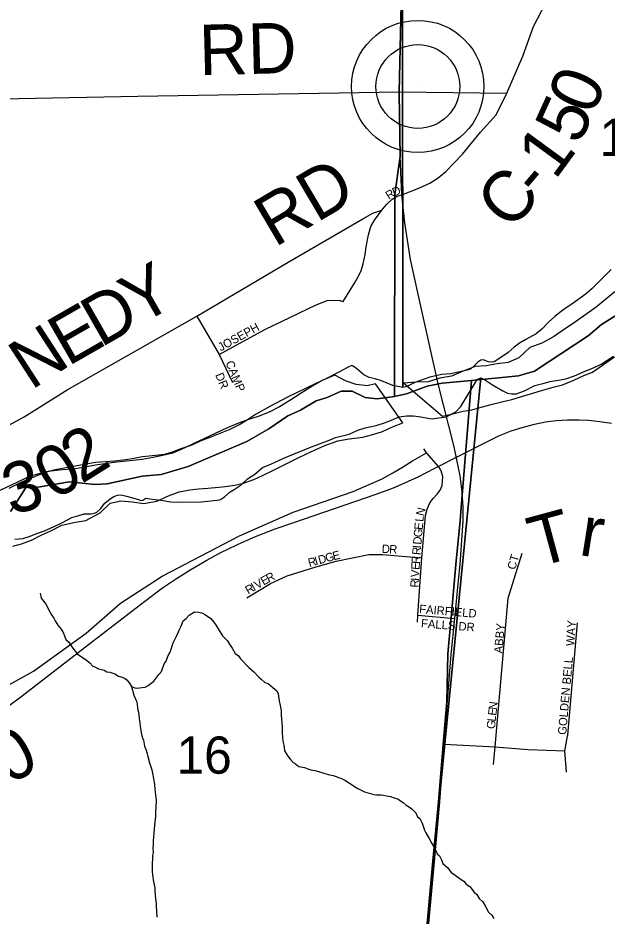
# Model space of a CAD drawing. Extents: x 1310247 to 1552180, y 377264 to 706493.
# Drawn here: x 1408112 to 1411609, y 523625 to 528959 of the extents above; entities that cross this region are included whole.
import ezdxf

# ---------------------------------------------------------------- set-up
doc = ezdxf.new("R2010")
doc.units = 0
for name, color, linetype in [('GM_X_County_Road', 7, 'Continuous'), ('GM_X_County_Road_Text', 7, 'Continuous'), ('GM_X_Major_River', 7, 'Continuous'), ('GM_X_Minor_River', 7, 'Continuous'), ('GM_X_Rail_Line', 7, 'Continuous'), ('GM_X_Rail_Line_Text', 7, 'Continuous'), ('GM_X_Section', 7, 'Continuous'), ('GM_X_Section_Text', 7, 'Continuous'), ('GM_X_Township', 7, 'Continuous'), ('GM_X_Township_Road', 7, 'Continuous'), ('GM_X_Township_Road_Text', 7, 'Continuous'), ('GM_X_Township_Subdivision', 7, 'Continuous'), ('GM_X_Township_Subdivision_Text', 7, 'Continuous'), ('GM_X_Unincorporated', 7, 'Continuous'), ('GM_X_Unincorporated_Location', 7, 'Continuous')]:
    doc.layers.add(name, color=color, linetype=linetype)

msp = doc.modelspace()

# ---------------------------------------------------------------- linework, layer by layer
at = {"layer": 'GM_X_County_Road'}
for points in [[(1410376, 528520.1), (1410399.5, 529562.1), (1410408.1, 529942.3), (1410408.7, 530414.8), (1410417.8, 530795), (1410418.4, 530865.9)], [(1410391.9, 527907.4), (1410491.7, 527947.8), (1410557.5, 527977.9), (1410607.3, 528008.9), (1410652.7, 528047.4), (1410751, 528148.9), (1410857.2, 528280.5), (1410950.3, 528383.4), (1411013.9, 528511.5), (1411109.9, 528732.2), (1411173.4, 528907.6), (1411245.2, 529048.4)], [(1403743.1, 528400.6), (1404718.5, 528414.2), (1405643, 528433.5), (1406788.1, 528457.2), (1407302.9, 528464), (1408823.7, 528493.4), (1410376, 528520.1)], [(1410376, 528520.1), (1411013.9, 528511.5)], [(1410607, 526785), (1410507.3, 527229.9), (1410443.2, 527524.8), (1410409, 527742.8), (1410391.9, 527907.4), (1410381.6, 528136.5), (1410378.1, 528379.1), (1410376, 528520.1)], [(1410754.7, 526042.7), (1410754.5, 526052), (1410749.1, 526143.2), (1410736.7, 526238.3), (1410701.2, 526410.7), (1410607, 526785)], [(1410727.7, 525617.9), (1410736.7, 525711.8), (1410756.1, 525972.3), (1410754.7, 526042.7)], [(1410655.8, 524822.6), (1410661.8, 524905.4), (1410683.4, 525177.6), (1410705.8, 525391.7), (1410727.7, 525617.9)], [(1410439.1, 522383.3), (1410502.5, 523076.1), (1410535.7, 523405.4), (1410585.2, 523948.2), (1410616.1, 524303.1), (1410643.1, 524646.1), (1410655.8, 524822.6)]]:
    msp.add_lwpolyline(points, dxfattribs=at)
at = {"layer": 'GM_X_Major_River'}
for points in [[(1411655.7, 527332.9), (1411600.3, 527286.2), (1411544.9, 527241.6), (1411489.7, 527201), (1411416.1, 527150.8), (1411342.6, 527100.6), (1411291.5, 527063.9), (1411222.3, 527027.6), (1411151.4, 527001.4), (1411085.6, 526941), (1411022.7, 526912.6), (1410956.3, 526904.4), (1410891.8, 526892.1), (1410825.5, 526887.8), (1410754.7, 526861.7), (1410685.7, 526831.4), (1410617.2, 526819.2), (1410546.4, 526797), (1410474.2, 526795), (1410403.8, 526788.8)], [(1410633.1, 526594.2), (1410685.5, 526604.8), (1410756.1, 526623), (1410806.5, 526631.6), (1410863, 526646.2), (1410929.7, 526664.4), (1410992.3, 526680.8), (1411044.8, 526693.4), (1411220.6, 526746.9), (1411289.3, 526765.1), (1411345.8, 526779.6), (1411412.8, 526807.9), (1411471.6, 526834.4), (1411522.3, 526855.1), (1411581.6, 526895.7), (1411653.1, 526945.9)], [(1410235.3, 526785.3), (1410184.9, 526774.7), (1410119, 526782.4), (1410057.4, 526804.2), (1409994.2, 526837.9), (1409921.2, 526807.8), (1409862.1, 526773.3), (1409792.8, 526731), (1409725.4, 526686.7), (1409664.2, 526648.2), (1409603.2, 526617.8), (1409538.4, 526591.4), (1409475.7, 526571.1), (1409421, 526552.5), (1409350, 526522.3), (1409287, 526491.9), (1409216, 526459.7), (1409153, 526429.3), (1409102.2, 526404.6), (1409031.2, 526374.4), (1408980.8, 526361.7), (1408914.2, 526347.4), (1408849.8, 526337.2), (1408795.5, 526330.6), (1408737.1, 526324.1), (1408680.8, 526317.6), (1408628.5, 526311), (1408572.2, 526302.5), (1408521.7, 526291.8), (1408453.3, 526281.6), (1408379, 526275.6), (1408306.6, 526267.5), (1408236, 526251.3), (1408185.4, 526236.7), (1408112.4, 526204.5), (1408002.7, 526151.3)], [(1410397.4, 526554.4), (1410235.3, 526785.3)], [(1410403.8, 526788.8), (1410633.1, 526594.2)], [(1408081.9, 525822.3), (1408132.3, 525835), (1408193.1, 525857.4), (1408254.1, 525887.9), (1408306.9, 525912.5), (1408372, 525946.9), (1408452.6, 525964.8), (1408515, 525973.1), (1408600.5, 526018.9), (1408660.2, 526077.5), (1408722.7, 526089.9), (1408790.7, 526084), (1408858.6, 526074.2), (1408937.2, 526088.1), (1409006.2, 526120.4), (1409069, 526144.8), (1409131.5, 526155.1), (1409183.8, 526161.7), (1409240, 526166.2), (1409326.5, 526174), (1409398.9, 526184), (1409451.3, 526194.7), (1409512.1, 526217.1), (1409562.9, 526241.8), (1409629.9, 526272.1), (1409709.1, 526312.1), (1409768.1, 526342.6), (1409825, 526369.2), (1409875.8, 526393.9), (1409934.6, 526418.4), (1410011.5, 526446.4), (1410078, 526458.6), (1410158.5, 526468.5), (1410219.1, 526484.9), (1410275.7, 526503.5), (1410336.6, 526529.9), (1410397.4, 526554.4)]]:
    msp.add_lwpolyline(points, dxfattribs=at)
at = {"layer": 'GM_X_Minor_River'}
for points in [[(1408244, 525543.3), (1408249.4, 525513.1), (1408278.8, 525474.4), (1408290.3, 525450.1), (1408311.7, 525413.5), (1408325.3, 525393.2), (1408333, 525378.9), (1408348.6, 525352.5), (1408368.1, 525328.1), (1408381.8, 525305.7), (1408397.1, 525267.3), (1408412.8, 525252.9), (1408432.3, 525224.4), (1408465.5, 525179.6), (1408517, 525146.4), (1408538.7, 525127.9), (1408556.4, 525109.5), (1408572.3, 525103.2), (1408590.2, 525092.8), (1408608.1, 525088.4), (1408624.1, 525084.1), (1408640, 525075.7), (1408658, 525073.3), (1408687.8, 525062.7), (1408709.6, 525050.2), (1408731.6, 525043.8), (1408747.5, 525035.4), (1408761.3, 525025.1), (1408776.9, 525004.7), (1408786.6, 524988.5), (1408799.7, 524936), (1408815, 524901.6), (1408818.7, 524885.5), (1408822.2, 524857.3), (1408827.8, 524835.1), (1408829.5, 524821), (1408831.1, 524796.9), (1408834.6, 524772.8), (1408838.2, 524752.6), (1408843.4, 524712.4), (1408848.9, 524686.2), (1408856.7, 524670), (1408864, 524633.7), (1408873.5, 524609.4), (1408879.1, 524587.2), (1408882.8, 524573.1), (1408892.1, 524534.8), (1408907.3, 524492.3), (1408912.8, 524464.1), (1408916.4, 524440), (1408921.7, 524407.8), (1408925.1, 524375.6), (1408928.6, 524345.4), (1408930.2, 524329.3), (1408931.9, 524311.2), (1408931.1, 524271.1), (1408928.6, 524243), (1408928, 524215), (1408923.1, 524166.9), (1408920.5, 524138.9), (1408915.2, 524070.7), (1408914.7, 524046.7), (1408912.4, 524028.6), (1408913.8, 524000.5), (1408911.5, 523984.5), (1408911, 523958.4), (1408908.7, 523944.4), (1408907.9, 523904.3), (1408909.6, 523888.2), (1408911.3, 523870.1), (1408913, 523856), (1408914.7, 523840), (1408920.1, 523809.7), (1408923.8, 523791.6), (1408925.5, 523775.5), (1408926.9, 523747.4), (1408928.6, 523727.3), (1408932, 523699.1), (1408931.7, 523685.1), (1408936.5, 523618.8)], [(1408786.6, 524988.5), (1408805.2, 524980.7), (1408818.5, 524977.8), (1408848.7, 524981.2), (1408866.8, 524984.8), (1408885, 524994.5), (1408903.3, 525008.2), (1408919.6, 525019.9), (1408948.4, 525059.5), (1408964.8, 525077.2), (1408979.7, 525123.1), (1408992.1, 525138.9), (1409002.8, 525172.8), (1409013.1, 525188.6), (1409019.4, 525204.5), (1409030.1, 525236.4), (1409036.3, 525250.4), (1409053.1, 525286.2), (1409063.5, 525308), (1409069.8, 525321.9), (1409078.2, 525341.8), (1409092.9, 525377.7), (1409111.3, 525391.3), (1409127.7, 525411.1), (1409160.1, 525430.5), (1409184.2, 525430), (1409204.1, 525425.6), (1409226, 525413.1), (1409257.6, 525392.4), (1409275.2, 525370), (1409288.9, 525349.6), (1409300.6, 525331.3), (1409325.8, 525288.7), (1409353.4, 525262), (1409367, 525239.7), (1409384.5, 525215.2), (1409402, 525184.8), (1409421.8, 525170.3), (1409433.4, 525152), (1409482.6, 525100.9), (1409496.4, 525088.6), (1409512.1, 525074.2), (1409541.6, 525043.5), (1409555.4, 525031.2), (1409577.1, 525012.7), (1409597, 525006.2), (1409624.6, 524981.6), (1409648.3, 524963.1), (1409656, 524944.8), (1409663.2, 524902.5), (1409668.7, 524874.3), (1409674.1, 524844.1), (1409675.6, 524818), (1409678.7, 524773.8), (1409680.2, 524743.7), (1409681.5, 524711.5), (1409684.6, 524663.3), (1409690.2, 524639.1), (1409691.9, 524625), (1409693.5, 524604.9), (1409715, 524574.4), (1409730.6, 524554), (1409746.3, 524535.6), (1409760.2, 524529.3), (1409779.9, 524512.9), (1409813.9, 524506.2), (1409833.8, 524499.7), (1409851.7, 524493.3), (1409873.7, 524488.9), (1409909.6, 524480.1), (1409927.6, 524473.8), (1409953.5, 524465.2), (1409983.4, 524458.6), (1410001.4, 524454.2), (1410015.3, 524447.9), (1410029.2, 524443.6), (1410057, 524429), (1410070.9, 524420.7), (1410090.7, 524408.2), (1410110.5, 524393.8), (1410130.3, 524381.4), (1410154.1, 524370.8), (1410170, 524362.5), (1410184, 524358.2), (1410223.9, 524347.4), (1410239.8, 524345), (1410267.9, 524344.5), (1410281.9, 524342.2), (1410299.9, 524337.8), (1410323.9, 524335.3), (1410345.8, 524326.8), (1410367.7, 524320.4), (1410383.5, 524308), (1410399.4, 524299.7), (1410417.1, 524283.3), (1410436.9, 524270.8), (1410452.7, 524258.5), (1410474.4, 524238), (1410483.9, 524213.7), (1410497.8, 524203.4), (1410511.3, 524177)], [(1410511.3, 524177), (1410526.5, 524134.6), (1410534.2, 524118.3), (1410553.6, 524085.8), (1410569.1, 524055.4), (1410584.6, 524029), (1410600, 523994.6), (1410613.8, 523982.3), (1410627.3, 523957.9), (1410634.9, 523935.7), (1410664.5, 523911), (1410684, 523882.5), (1410699.9, 523874.2), (1410723.6, 523855.6), (1410737.4, 523845.3), (1410759.2, 523830.8), (1410772.9, 523814.5), (1410794.7, 523800), (1410820.1, 523765.4), (1410835.9, 523753), (1410849.4, 523728.7), (1410871.1, 523708.2), (1410886.7, 523685.8), (1410906, 523647.3), (1410925.7, 523628.8), (1410937.4, 523610.5)]]:
    msp.add_lwpolyline(points, dxfattribs=at)
at = {"layer": 'GM_X_Rail_Line'}
msp.add_lwpolyline([(1408060.7, 524876), (1408128.9, 524926.3), (1408556.1, 525257.7), (1408865.3, 525495.2), (1408969.3, 525574), (1409052.5, 525629.7), (1409137.6, 525683.4), (1409232.4, 525738.5), (1409312.3, 525782.1), (1409414.8, 525831.4), (1409521.3, 525878.3), (1409638.3, 525923.8), (1409750.1, 525962.5), (1410237.7, 526130.4), (1410341.3, 526167.6), (1410409, 526197.6), (1410491.2, 526235.4), (1410582.7, 526281.8), (1410896.2, 526442), (1410970.2, 526478.2), (1411040.8, 526505.8), (1411105.2, 526526.6), (1411177.7, 526546), (1411244, 526559.5), (1411306.9, 526567.7), (1411373.7, 526572.1), (1411444.8, 526572.6), (1411499.4, 526569.7), (1411567.2, 526562.4), (1411635.9, 526552.7)], dxfattribs=at)
at = {"layer": 'GM_X_Section'}
for points in [[(1410394.7, 529158.3), (1410397.2, 526764.3), (1410337.5, 526775.6), (1410270, 526803), (1410232.3, 526815.8), (1410196.5, 526822.6), (1410164.8, 526839.3), (1410123.6, 526874.2), (1410101.9, 526890.7), (1410094, 526894.8), (1410075.9, 526887.2), (1410013.1, 526852.6), (1409944.4, 526818), (1409871.6, 526783.6), (1409716, 526708.9), (1409606.8, 526651.3), (1409521.8, 526603.1), (1409475.1, 526572.1), (1409432.6, 526547), (1409369.9, 526514.4), (1409250.9, 526466.9), (1409194.4, 526446.1), (1409143.9, 526421.2), (1409079.4, 526398.6), (1409020.9, 526377.9), (1408980.7, 526366.7), (1408928.6, 526359.8), (1408850.4, 526351.5), (1408802.2, 526342.6), (1408752, 526333.6), (1408685.8, 526327), (1408631.7, 526322.2), (1408571.6, 526317.5), (1408429.1, 526292.6), (1408342.8, 526276.4), (1408282.5, 526263.7), (1408213.9, 526235.2), (1408129.1, 526199), (1408058.4, 526164.5)], [(1411634.3, 527465.7), (1411570.9, 527401.1), (1411521.8, 527352.1), (1411489.2, 527324.8), (1411462.8, 527303.4), (1411408, 527264.6), (1411347.1, 527223.9), (1411300.3, 527184.9), (1411261.6, 527151.7), (1411222.6, 527110.6), (1411188.1, 527083.3), (1411127.3, 527048.6), (1411088.9, 527027.4), (1411058.4, 527004.1), (1411021.7, 526970.9), (1410966.9, 526934.1), (1410938.5, 526916.7), (1410924.4, 526915), (1410904.5, 526915.4), (1410886.7, 526923.8), (1410874.8, 526928.1), (1410860.7, 526926.4), (1410842.5, 526914.7), (1410822, 526895.2), (1410801.6, 526875.6), (1410787.4, 526867.9), (1410682.9, 526844.2), (1410628.9, 526841.3), (1410582.6, 526830.3), (1410556.5, 526824.9), (1410524.3, 526813.6), (1410467.8, 526792.8), (1410433.5, 526775.5), (1410415.3, 526767.9), (1410397.2, 526764.3), (1410394.7, 529158.3)], [(1410492.1, 523078.2), (1410860.4, 526820.4), (1410888.2, 526807.7), (1410929.5, 526778.9), (1410990.8, 526743.5), (1411018.5, 526731), (1411044.4, 526726.4), (1411070.4, 526725.8), (1411118.8, 526744.8), (1411181.5, 526775.5), (1411235.8, 526790.3), (1411272, 526799.5), (1411320.1, 526806.5), (1411364.3, 526815.5), (1411416.7, 526832.4), (1411483.3, 526863), (1411529.7, 526880), (1411574.2, 526903), (1411647.2, 526949.4)], [(1408093.9, 525863.8), (1408140, 525866.8), (1408184.3, 525881.8), (1408218.6, 525895.1), (1408268.9, 525912), (1408327.5, 525938.7), (1408372, 525959.8), (1408406.3, 525977), (1408432.7, 525992.5), (1408472.9, 526003.6), (1408505.1, 526012.9), (1408523.2, 526014.5), (1408547.1, 526014), (1408567.2, 526017.6), (1408579.3, 526023.4), (1408601.7, 526042.9), (1408628.5, 526076.3), (1408659.1, 526103.6), (1408681.3, 526117.2), (1408703.5, 526124.7), (1408725.5, 526126.2), (1408755.4, 526117.6), (1408826.9, 526098), (1408840.8, 526093.7), (1408852.9, 526095.5), (1408871.1, 526107.1), (1408895, 526102.5), (1408962.9, 526095.1), (1409018.6, 526083.9), (1409092.6, 526082.3), (1409200.6, 526084), (1409294.8, 526094), (1409315, 526099.6), (1409337.3, 526115.1), (1409371.9, 526144.3), (1409396.2, 526157.8), (1409436.8, 526184.9), (1409475.6, 526222.1), (1409518.2, 526249.2), (1409563, 526288.2), (1409617.5, 526311), (1409694.2, 526345.4), (1409855.7, 526411.9), (1409964.6, 526453.6), (1409996.8, 526466.9), (1410079.3, 526487.1), (1410129.8, 526510), (1410174.1, 526525.1), (1410238.3, 526537.7), (1410288.7, 526554.6), (1410339.1, 526573.6), (1410373.4, 526588.8), (1410421.6, 526595.8), (1410457.6, 526595), (1410503.5, 526590), (1410545.3, 526581.1), (1410571.2, 526578.6), (1410595.3, 526582.1), (1410653.5, 526588.8), (1410712.1, 526619.5), (1410740.8, 526650.9), (1410792.6, 526735.8), (1410823.7, 526787.1), (1410838.2, 526810.8), (1410860.4, 526820.4), (1410492.1, 523078.2)]]:
    msp.add_lwpolyline(points, dxfattribs=at)
at = {"layer": 'GM_X_Township'}
for points in [[(1410399.5, 529562.1), (1410376, 528520.1), (1410378.1, 528379.1), (1410381.6, 528136.5), (1410348.8, 527912.8), (1410348.2, 526711.3), (1410243.7, 526695.9), (1410174, 526703.9), (1410095.8, 526743), (1410031.2, 526741.7), (1409947.6, 526703.8), (1409881.9, 526684.8), (1409788.5, 526629.1), (1409714.1, 526596), (1409602.1, 526517.9), (1409471.6, 526444), (1409121.7, 526294.5), (1408962.2, 526248), (1408848.8, 526237.7), (1408641.4, 526192.2), (1408571.3, 526187.1), (1408416.5, 526203.8), (1408244.4, 526174.4), (1408160.4, 526172.1), (1408067.7, 526028.2)], [(1411733.8, 527236.6), (1411577, 527138.4), (1411496.7, 527071.1), (1411177.9, 526860.2), (1411083.4, 526833.3), (1410804.8, 526805.4), (1410631, 526789), (1410542.2, 526772.1), (1410418.3, 526726.7), (1410348.2, 526711.3), (1410348.8, 527912.8), (1410381.6, 528136.5), (1410378.1, 528379.1), (1410376, 528520.1), (1410399.5, 529562.1)], [(1410524.8, 523404.4), (1410575.3, 523950.1), (1410607.9, 524303.1), (1410640.4, 524691.8), (1410657.5, 524897.7), (1410664.9, 525181.3), (1410685.5, 525420.5), (1410712.2, 525712.7), (1410736.5, 525972.8), (1410743, 526052), (1410804.8, 526805.4), (1411083.4, 526833.3), (1411177.9, 526860.2), (1411496.7, 527071.1), (1411577, 527138.4), (1411733.8, 527236.6)], [(1408067.7, 526028.2), (1408160.4, 526172.1), (1408244.4, 526174.4), (1408416.5, 526203.8), (1408571.3, 526187.1), (1408641.4, 526192.2), (1408848.8, 526237.7), (1408962.2, 526248), (1409121.7, 526294.5), (1409471.6, 526444), (1409602.1, 526517.9), (1409714.1, 526596), (1409788.5, 526629.1), (1409881.9, 526684.8), (1409947.6, 526703.8), (1410031.2, 526741.7), (1410095.8, 526743), (1410174, 526703.9), (1410243.7, 526695.9), (1410348.2, 526711.3), (1410418.3, 526726.7), (1410542.2, 526772.1), (1410631, 526789), (1410804.8, 526805.4), (1410743, 526052), (1410736.5, 525972.8), (1410712.2, 525712.7), (1410685.5, 525420.5), (1410664.9, 525181.3), (1410657.5, 524897.7), (1410640.4, 524691.8), (1410607.9, 524303.1), (1410575.3, 523950.1), (1410524.8, 523404.4)]]:
    msp.add_lwpolyline(points, dxfattribs=at)
at = {"layer": 'GM_X_Township_Road'}
for points in [[(1406891.1, 526051.6), (1407035.3, 526173.3), (1407245.3, 526279.3), (1407315.6, 526322.4), (1407369.9, 526372.1), (1407422.2, 526423.8), (1407502.4, 526464.9), (1407748.2, 526494), (1407896.6, 526502.6), (1408011.2, 526515.2), (1408149.7, 526588.7), (1408403.4, 526749.7), (1409174.6, 527187), (1409715.9, 527508.4), (1410158.5, 527766.1), (1410219.3, 527800.2), (1410272.8, 527817.4)], [(1407811.9, 524857.5), (1407952.8, 524941), (1408204, 525079.6), (1408516.3, 525304.7), (1408720.7, 525483), (1408968.6, 525643.9), (1409427.8, 525882.5), (1409745.4, 526023.7), (1410102.7, 526147.1), (1410273.3, 526221.3), (1410338.2, 526256.7), (1410395.9, 526291.2), (1410454.7, 526327.7), (1410536.8, 526376.3)]]:
    msp.add_lwpolyline(points, dxfattribs=at)
at = {"layer": 'GM_X_Township_Subdivision'}
for points in [[(1410040.7, 527275.5), (1410042.7, 527274.9), (1410110.7, 527384.5), (1410134.2, 527425.3), (1410149.6, 527459.7), (1410161.4, 527498.6), (1410174, 527554.8), (1410179.5, 527600.1), (1410193.1, 527669.8), (1410207.5, 527720.5), (1410228.4, 527758.6), (1410272.8, 527817.4), (1410301.7, 527853.6), (1410334.4, 527882.6), (1410363.3, 527900.7), (1410391.9, 527907.4)], [(1409305.8, 526959.8), (1409578.4, 527108.1), (1409883.4, 527255.8), (1409953.2, 527283.2), (1410022.9, 527280.3), (1410040.7, 527275.5)], [(1409174.6, 527187), (1409305.8, 526959.8), (1409384.8, 526793.8)], [(1410619.8, 526277.6), (1410610, 526292.8), (1410536.8, 526376.3), (1410520.8, 526398.8)], [(1410483.1, 525370.7), (1410486.9, 525412.6), (1410509.5, 525751.8), (1410531.8, 526004.3), (1410540.9, 526040.8), (1410556.8, 526078.4), (1410576.7, 526104.8), (1410600.3, 526129.8), (1410618.4, 526153.9), (1410630.9, 526181.7), (1410633.2, 526206.7), (1410634.1, 526234.5), (1410624.9, 526269.7), (1410619.8, 526277.6)], [(1409470.2, 525515.5), (1409610.7, 525598.9), (1409710.4, 525645.8), (1409875.3, 525696.7), (1410001.5, 525733.3), (1410194.9, 525772), (1410276.3, 525772), (1410509.5, 525751.8)], [(1410959, 524789.2), (1411021.8, 525511.9), (1411104.5, 525779.4)], [(1410486.9, 525412.6), (1410705.8, 525391.7)], [(1411376.1, 524699.5), (1411434.5, 525365.9)], [(1410936.1, 524525.6), (1410945.2, 524629.9), (1410959, 524789.2)], [(1411368.4, 524478.3), (1411359.3, 524605.5), (1411375.5, 524693.1), (1411376.1, 524699.5)], [(1410643.1, 524646.1), (1410945.2, 524629.9), (1411141.4, 524613.7), (1411359.3, 524605.5)]]:
    msp.add_lwpolyline(points, dxfattribs=at)
at = {"layer": 'GM_X_Unincorporated'}
for radius in [392.8, 249]:
    msp.add_circle((1410485.9, 528551.8), radius, dxfattribs=at)
at = {"layer": 'GM_X_Unincorporated_Location'}
msp.add_line((1410485.9, 528551.8), (1410485.9, 528551.8), dxfattribs=at)

# ---------------------------------------------------------------- texts
at = {"layer": 'GM_X_County_Road_Text'}
for s, rotation, p in [('RD', 1.4807, (1409190.5, 528618.1)), ('0', 66.7665, (1411522.9, 528372.9)), ('5', 65.5557, (1411443.6, 528198.3)), ('1', 53.8283, (1411300.7, 527991.4)), ('C', 47.5895, (1411032.3, 527687.9)), ('-', 49.682, (1411206.3, 527878.8))]:
    msp.add_text(s, height=300, rotation=rotation, dxfattribs=at).set_placement(p)
at = {"layer": 'GM_X_Rail_Line_Text'}
for s, rotation, p in [('T', 15.1242, (1411191.2, 525694.4)), ('r', 351.014, (1411435.9, 525770.1))]:
    msp.add_text(s, height=299, rotation=rotation, dxfattribs=at).set_placement(p)
at = {"layer": 'GM_X_Section_Text'}
for s, p in [('19', (1411565.2, 528139.6)), ('16', (1409052.8, 524470))]:
    msp.add_text(s, height=221, rotation=0, dxfattribs=at).set_placement(p)
at = {"layer": 'GM_X_Township_Road_Text'}
for s, rotation, p in [('RD', 30.5397, (1409635.8, 527593.1)), ('Y', 29.7134, (1408831.8, 527129)), ('D', 29.7123, (1408602.5, 526998.1)), ('E', 29.8836, (1408408.2, 526886.4)), ('N', 32.9592, (1408190.3, 526745)), ('2', 32.1137, (1408488.6, 526188.1)), ('0', 31.4446, (1408327.7, 526089.6)), ('3', 16.1638, (1408070.6, 526003.1)), ('0', 29.1903, (1408057.9, 524400.1))]:
    msp.add_text(s, height=300, rotation=rotation, dxfattribs=at).set_placement(p)
at = {"layer": 'GM_X_Township_Subdivision_Text'}
for s, rotation, p in [('R', 32.6593, (1410314.1, 527878.2)), ('D', 21.5538, (1410345.2, 527898.5)), ('JOSEPH', 29.1701, (1409316.6, 526977.1)), ('CAMP', 292.6194, (1409343, 526910.9)), ('DR', 292.3821, (1409282, 526838.8)), ('N', 75.9903, (1410521.4, 525997.6)), ('E', 84.9293, (1410514.4, 525916.4)), ('L', 84.9255, (1410518.7, 525964.6)), ('G', 84.9248, (1410510.5, 525872.5)), ('D', 84.9248, (1410506.6, 525828.7)), ('E', 13.2874, (1409985.9, 525737.3)), ('D', 357.3106, (1410270.9, 525781.5)), ('R', 357.0115, (1410314.8, 525779.4)), ('R', 85.1012, (1410501.3, 525767.4)), ('I', 84.9243, (1410504.6, 525806.8)), ('R', 15.4884, (1409842.2, 525697.5)), ('I', 15.4977, (1409880.4, 525708.1)), ('D', 15.489, (1409901.6, 525714)), ('G', 15.42, (1409944, 525725.7)), ('R', 86.6706, (1410498, 525715)), ('CT', 73.615, (1411063.3, 525677.9)), ('V', 87.1331, (1410494.1, 525636.1)), ('E', 87.1314, (1410496.3, 525680)), ('V', 30.3603, (1409532.4, 525564.9)), ('E', 30.0126, (1409570.3, 525587.1)), ('R', 27.5697, (1409600.3, 525604.4)), ('R', 30.3473, (1409479.2, 525533.7)), ('I', 30.3774, (1409513.4, 525553.8)), ('R', 87.1206, (1410491, 525574.5)), ('I', 87.1357, (1410492.9, 525614.1)), ('FAIRFIELD', 355.1005, (1410492.4, 525425)), ('FALLS DR', 355.6003, (1410503.3, 525339.3)), ('ABBY', 85.3334, (1410988.2, 525183.2)), ('WAY', 86.4258, (1411415, 525227)), ('BELL', 84.9205, (1411393, 524998.5)), ('GOLDEN', 85.072, (1411366.6, 524699.3)), ('N', 82.8777, (1410955.6, 524847.5)), ('E', 82.9597, (1410951.3, 524812.6)), ('G', 85.4378, (1410944.2, 524734.3)), ('L', 84.0746, (1410947.6, 524777.9))]:
    msp.add_text(s, height=50, rotation=rotation, dxfattribs=at).set_placement(p)

doc.saveas('drawing.dxf')
